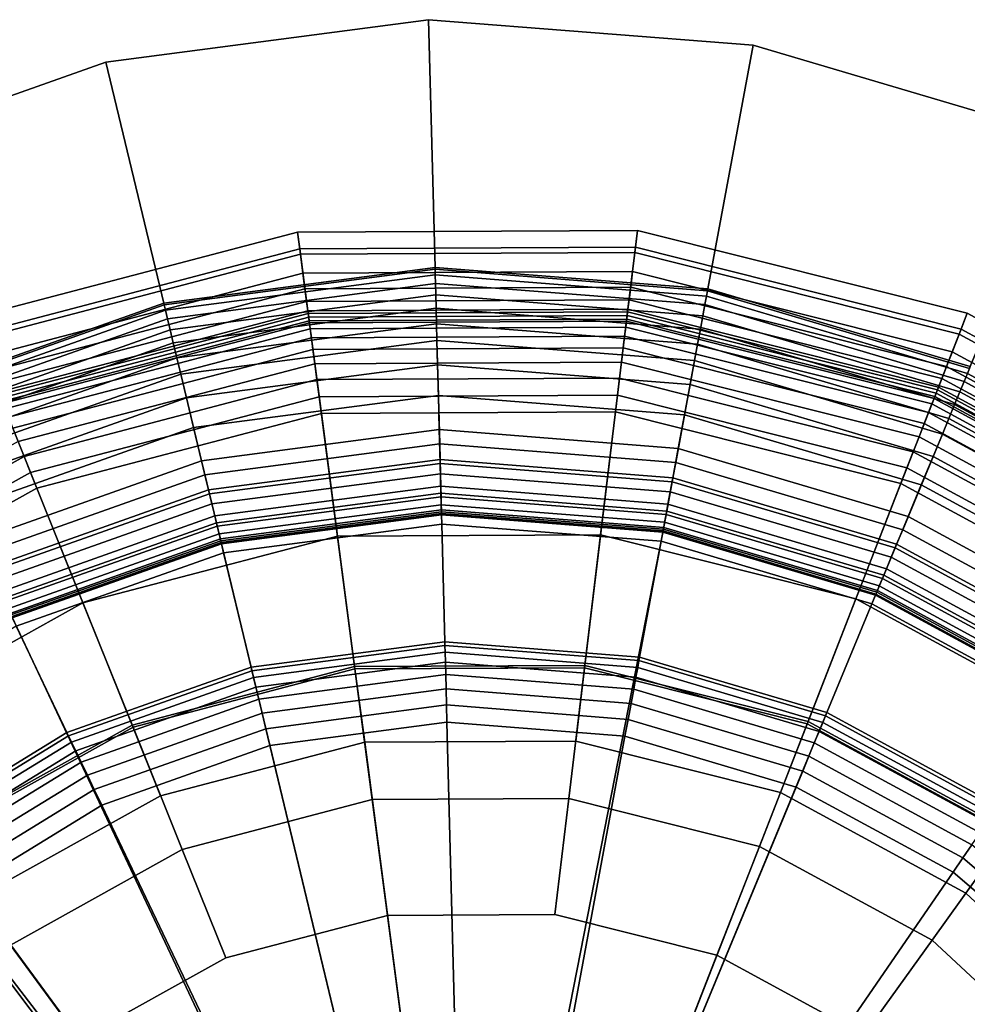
# Model space of a CAD drawing. Extents: x -43.1 to 43.1, y -41.3 to 41.3.
# Tile 519 of 656: x 41.256 to 42.109, y -7.124 to -6.238. Entities that reach past the tile are written whole.
import ezdxf

# ---------------------------------------------------------------- set-up
doc = ezdxf.new("R2010")
doc.units = 0
for name, color, linetype in [('LAMP', 7, 'CONTINUOUS'), ('LAMP_SUPPORT', 18, 'CONTINUOUS'), ('METAL_BASE', 254, 'CONTINUOUS')]:
    doc.layers.add(name, color=color, linetype=linetype)

msp = doc.modelspace()

# ---------------------------------------------------------------- linework, layer by layer
at = {"layer": 'LAMP'}
for points in [[(41.2103, -6.5066, 34.4527), (41.5062, -6.429, 34.4527), (41.5082, -6.4441, 34.5706), (41.216, -6.5208, 34.5706)], [(41.2178, -6.5252, 34.1969), (41.5088, -6.4489, 34.1969), (41.5062, -6.429, 34.4527), (41.2103, -6.5066, 34.4527)], [(41.5062, -6.429, 34.4527), (41.8121, -6.4274, 34.4527), (41.8102, -6.4425, 34.5706), (41.5082, -6.4441, 34.5706)], [(41.5088, -6.4489, 34.1969), (41.8096, -6.4473, 34.1969), (41.8121, -6.4274, 34.4527), (41.5062, -6.429, 34.4527)], [(41.8096, -6.4473, 34.1969), (42.1014, -6.5206, 34.1969), (42.1087, -6.5019, 34.4527), (41.8121, -6.4274, 34.4527)], [(41.8121, -6.4274, 34.4527), (42.1087, -6.5019, 34.4527), (42.1032, -6.5161, 34.5706), (41.8102, -6.4425, 34.5706)], [(41.216, -6.5208, 34.5706), (41.5082, -6.4441, 34.5706), (41.5158, -6.5022, 34.6933), (41.2379, -6.5752, 34.6933)], [(41.2242, -6.5411, 33.9125), (41.511, -6.4659, 33.9125), (41.5088, -6.4489, 34.1969), (41.2178, -6.5252, 34.1969)], [(41.5082, -6.4441, 34.5706), (41.8102, -6.4425, 34.5706), (41.8032, -6.5007, 34.6933), (41.5158, -6.5022, 34.6933)], [(41.511, -6.4659, 33.9125), (41.8076, -6.4643, 33.9125), (41.8096, -6.4473, 34.1969), (41.5088, -6.4489, 34.1969)], [(41.8102, -6.4425, 34.5706), (42.1032, -6.5161, 34.5706), (42.0819, -6.5707, 34.6933), (41.8032, -6.5007, 34.6933)], [(41.8076, -6.4643, 33.9125), (42.0952, -6.5365, 33.9125), (42.1014, -6.5206, 34.1969), (41.8096, -6.4473, 34.1969)], [(41.2295, -6.5543, 33.6123), (41.5129, -6.48, 33.6123), (41.511, -6.4659, 33.9125), (41.2242, -6.5411, 33.9125)], [(41.5129, -6.48, 33.6123), (41.8059, -6.4785, 33.6123), (41.8076, -6.4643, 33.9125), (41.511, -6.4659, 33.9125)], [(41.8059, -6.4785, 33.6123), (42.09, -6.5498, 33.6123), (42.0952, -6.5365, 33.9125), (41.8076, -6.4643, 33.9125)], [(41.2338, -6.5649, 33.3092), (41.5144, -6.4913, 33.3092), (41.5129, -6.48, 33.6123), (41.2295, -6.5543, 33.6123)], [(41.5144, -6.4913, 33.3092), (41.8045, -6.4898, 33.3092), (41.8059, -6.4785, 33.6123), (41.5129, -6.48, 33.6123)], [(41.8045, -6.4898, 33.3092), (42.0859, -6.5605, 33.3092), (42.09, -6.5498, 33.6123), (41.8059, -6.4785, 33.6123)], [(41.237, -6.5729, 33.0163), (41.5155, -6.4998, 33.0163), (41.5144, -6.4913, 33.3092), (41.2338, -6.5649, 33.3092)], [(41.5155, -6.4998, 33.0163), (41.8035, -6.4983, 33.0163), (41.8045, -6.4898, 33.3092), (41.5144, -6.4913, 33.3092)], [(41.8035, -6.4983, 33.0163), (42.0827, -6.5685, 33.0163), (42.0859, -6.5605, 33.3092), (41.8045, -6.4898, 33.3092)], [(41.2392, -6.5783, 32.7463), (41.5163, -6.5056, 32.7463), (41.5155, -6.4998, 33.0163), (41.237, -6.5729, 33.0163)], [(41.2379, -6.5752, 34.6933), (41.5158, -6.5022, 34.6933), (41.5277, -6.5921, 34.8124), (41.2717, -6.6593, 34.8124)], [(41.5163, -6.5056, 32.7463), (41.8028, -6.5041, 32.7463), (41.8035, -6.4983, 33.0163), (41.5155, -6.4998, 33.0163)], [(41.5158, -6.5022, 34.6933), (41.8032, -6.5007, 34.6933), (41.7923, -6.5907, 34.8124), (41.5277, -6.5921, 34.8124)], [(41.8032, -6.5007, 34.6933), (42.0819, -6.5707, 34.6933), (42.0489, -6.6552, 34.8124), (41.7923, -6.5907, 34.8124)], [(41.8028, -6.5041, 32.7463), (42.0806, -6.5739, 32.7463), (42.0827, -6.5685, 33.0163), (41.8035, -6.4983, 33.0163)], [(42.1014, -6.5206, 34.1969), (42.3658, -6.6641, 34.1969), (42.3775, -6.6479, 34.4527), (42.1087, -6.5019, 34.4527)], [(42.1087, -6.5019, 34.4527), (42.3775, -6.6479, 34.4527), (42.3686, -6.6602, 34.5706), (42.1032, -6.5161, 34.5706)], [(41.2403, -6.5812, 32.5123), (41.5167, -6.5086, 32.5123), (41.5163, -6.5056, 32.7463), (41.2392, -6.5783, 32.7463)], [(41.241, -6.583, 32.4972), (41.5169, -6.5106, 32.4972), (41.5167, -6.5086, 32.5123), (41.2403, -6.5812, 32.5123)], [(41.243, -6.5879, 32.4834), (41.5176, -6.5158, 32.4834), (41.5169, -6.5106, 32.4972), (41.241, -6.583, 32.4972)], [(41.5167, -6.5086, 32.5123), (41.8024, -6.5071, 32.5123), (41.8028, -6.5041, 32.7463), (41.5163, -6.5056, 32.7463)], [(41.5169, -6.5106, 32.4972), (41.8022, -6.5091, 32.4972), (41.8024, -6.5071, 32.5123), (41.5167, -6.5086, 32.5123)], [(41.5176, -6.5158, 32.4834), (41.8015, -6.5143, 32.4834), (41.8022, -6.5091, 32.4972), (41.5169, -6.5106, 32.4972)], [(41.8015, -6.5143, 32.4834), (42.0769, -6.5835, 32.4834), (42.0788, -6.5786, 32.4972), (41.8022, -6.5091, 32.4972)], [(41.8022, -6.5091, 32.4972), (42.0788, -6.5786, 32.4972), (42.0795, -6.5768, 32.5123), (41.8024, -6.5071, 32.5123)], [(41.8024, -6.5071, 32.5123), (42.0795, -6.5768, 32.5123), (42.0806, -6.5739, 32.7463), (41.8028, -6.5041, 32.7463)], [(41.2461, -6.5955, 32.4712), (41.5187, -6.524, 32.4712), (41.5176, -6.5158, 32.4834), (41.243, -6.5879, 32.4834)], [(41.5187, -6.524, 32.4712), (41.8005, -6.5225, 32.4712), (41.8015, -6.5143, 32.4834), (41.5176, -6.5158, 32.4834)], [(41.8005, -6.5225, 32.4712), (42.0739, -6.5912, 32.4712), (42.0769, -6.5835, 32.4834), (41.8015, -6.5143, 32.4834)], [(42.1032, -6.5161, 34.5706), (42.3686, -6.6602, 34.5706), (42.3344, -6.7078, 34.6933), (42.0819, -6.5707, 34.6933)], [(41.2501, -6.6054, 32.4612), (41.5201, -6.5346, 32.4612), (41.5187, -6.524, 32.4712), (41.2461, -6.5955, 32.4712)], [(41.5201, -6.5346, 32.4612), (41.7993, -6.5331, 32.4612), (41.8005, -6.5225, 32.4712), (41.5187, -6.524, 32.4712)], [(41.7993, -6.5331, 32.4612), (42.07, -6.6012, 32.4612), (42.0739, -6.5912, 32.4712), (41.8005, -6.5225, 32.4712)], [(42.0952, -6.5365, 33.9125), (42.3558, -6.678, 33.9125), (42.3658, -6.6641, 34.1969), (42.1014, -6.5206, 34.1969)], [(41.2548, -6.6173, 32.4537), (41.5218, -6.5473, 32.4537), (41.5201, -6.5346, 32.4612), (41.2501, -6.6054, 32.4612)], [(41.5218, -6.5473, 32.4537), (41.7977, -6.5458, 32.4537), (41.7993, -6.5331, 32.4612), (41.5201, -6.5346, 32.4612)], [(41.7977, -6.5458, 32.4537), (42.0654, -6.6131, 32.4537), (42.07, -6.6012, 32.4612), (41.7993, -6.5331, 32.4612)], [(42.09, -6.5498, 33.6123), (42.3475, -6.6896, 33.6123), (42.3558, -6.678, 33.9125), (42.0952, -6.5365, 33.9125)], [(41.5236, -6.5616, 32.4491), (41.796, -6.5602, 32.4491), (41.7977, -6.5458, 32.4537), (41.5218, -6.5473, 32.4537)], [(41.796, -6.5602, 32.4491), (42.0601, -6.6265, 32.4491), (42.0654, -6.6131, 32.4537), (41.7977, -6.5458, 32.4537)], [(41.2602, -6.6307, 32.4491), (41.5236, -6.5616, 32.4491), (41.5218, -6.5473, 32.4537), (41.2548, -6.6173, 32.4537)], [(42.0859, -6.5605, 33.3092), (42.3408, -6.6989, 33.3092), (42.3475, -6.6896, 33.6123), (42.09, -6.5498, 33.6123)], [(41.2661, -6.6452, 32.4478), (41.5257, -6.5771, 32.4478), (41.5236, -6.5616, 32.4491), (41.2602, -6.6307, 32.4491)], [(41.5257, -6.5771, 32.4478), (41.7941, -6.5757, 32.4478), (41.796, -6.5602, 32.4491), (41.5236, -6.5616, 32.4491)], [(41.7941, -6.5757, 32.4478), (42.0544, -6.6411, 32.4478), (42.0601, -6.6265, 32.4491), (41.796, -6.5602, 32.4491)], [(42.0827, -6.5685, 33.0163), (42.3358, -6.7059, 33.0163), (42.3408, -6.6989, 33.3092), (42.0859, -6.5605, 33.3092)], [(42.0819, -6.5707, 34.6933), (42.3344, -6.7078, 34.6933), (42.2815, -6.7815, 34.8124), (42.0489, -6.6552, 34.8124)], [(42.0806, -6.5739, 32.7463), (42.3324, -6.7106, 32.7463), (42.3358, -6.7059, 33.0163), (42.0827, -6.5685, 33.0163)], [(40.9868, -6.7149, 34.6933), (41.2379, -6.5752, 34.6933), (41.2717, -6.6593, 34.8124), (41.0405, -6.788, 34.8124)], [(41.3574, -6.8724, 32.4555), (41.5576, -6.8199, 32.4555), (41.5257, -6.5771, 32.4478), (41.2661, -6.6452, 32.4478)], [(41.5576, -6.8199, 32.4555), (41.7647, -6.8188, 32.4555), (41.7941, -6.5757, 32.4478), (41.5257, -6.5771, 32.4478)], [(41.7647, -6.8188, 32.4555), (41.9655, -6.8692, 32.4555), (42.0544, -6.6411, 32.4478), (41.7941, -6.5757, 32.4478)], [(42.0769, -6.5835, 32.4834), (42.3264, -6.719, 32.4834), (42.3295, -6.7147, 32.4972), (42.0788, -6.5786, 32.4972)], [(42.0788, -6.5786, 32.4972), (42.3295, -6.7147, 32.4972), (42.3306, -6.7131, 32.5123), (42.0795, -6.5768, 32.5123)], [(42.0795, -6.5768, 32.5123), (42.3306, -6.7131, 32.5123), (42.3324, -6.7106, 32.7463), (42.0806, -6.5739, 32.7463)], [(41.5277, -6.5921, 34.8124), (41.7923, -6.5907, 34.8124), (41.7789, -6.7012, 34.9196), (41.5422, -6.7024, 34.9196)], [(41.7923, -6.5907, 34.8124), (42.0489, -6.6552, 34.8124), (42.0085, -6.7589, 34.9196), (41.7789, -6.7012, 34.9196)], [(42.0739, -6.5912, 32.4712), (42.3216, -6.7257, 32.4712), (42.3264, -6.719, 32.4834), (42.0769, -6.5835, 32.4834)], [(41.2717, -6.6593, 34.8124), (41.5277, -6.5921, 34.8124), (41.5422, -6.7024, 34.9196), (41.3132, -6.7625, 34.9196)], [(42.07, -6.6012, 32.4612), (42.3154, -6.7344, 32.4612), (42.3216, -6.7257, 32.4712), (42.0739, -6.5912, 32.4712)], [(42.0654, -6.6131, 32.4537), (42.3079, -6.7447, 32.4537), (42.3154, -6.7344, 32.4612), (42.07, -6.6012, 32.4612)], [(41.0222, -6.7631, 32.4491), (41.2602, -6.6307, 32.4491), (41.2548, -6.6173, 32.4537), (41.0137, -6.7515, 32.4537)], [(42.0601, -6.6265, 32.4491), (42.2995, -6.7565, 32.4491), (42.3079, -6.7447, 32.4537), (42.0654, -6.6131, 32.4537)], [(42.0544, -6.6411, 32.4478), (42.2903, -6.7692, 32.4478), (42.2995, -6.7565, 32.4491), (42.0601, -6.6265, 32.4491)], [(41.0315, -6.7757, 32.4478), (41.2661, -6.6452, 32.4478), (41.2602, -6.6307, 32.4491), (41.0222, -6.7631, 32.4491)], [(41.9655, -6.8692, 32.4555), (42.1475, -6.968, 32.4555), (42.2903, -6.7692, 32.4478), (42.0544, -6.6411, 32.4478)], [(41.1765, -6.9731, 32.4555), (41.3574, -6.8724, 32.4555), (41.2661, -6.6452, 32.4478), (41.0315, -6.7757, 32.4478)], [(41.0405, -6.788, 34.8124), (41.2717, -6.6593, 34.8124), (41.3132, -6.7625, 34.9196), (41.1064, -6.8776, 34.9196)], [(42.0489, -6.6552, 34.8124), (42.2815, -6.7815, 34.8124), (42.2166, -6.8718, 34.9196), (42.0085, -6.7589, 34.9196)], [(41.3132, -6.7625, 34.9196), (41.5422, -6.7024, 34.9196), (41.5579, -6.822, 35.0066), (41.3582, -6.8744, 35.0066)], [(41.5422, -6.7024, 34.9196), (41.7789, -6.7012, 34.9196), (41.7644, -6.8209, 35.0066), (41.5579, -6.822, 35.0066)], [(41.7789, -6.7012, 34.9196), (42.0085, -6.7589, 34.9196), (41.9647, -6.8712, 35.0066), (41.7644, -6.8209, 35.0066)], [(42.0085, -6.7589, 34.9196), (42.2166, -6.8718, 34.9196), (42.1462, -6.9698, 35.0066), (41.9647, -6.8712, 35.0066)], [(41.1064, -6.8776, 34.9196), (41.3132, -6.7625, 34.9196), (41.3582, -6.8744, 35.0066), (41.1777, -6.9748, 35.0066)], [(41.383, -6.936, 31.956), (41.5666, -6.8878, 31.956), (41.5576, -6.8199, 32.4555), (41.3574, -6.8724, 32.4555)], [(41.5666, -6.8878, 31.956), (41.7565, -6.8868, 31.956), (41.7647, -6.8188, 32.4555), (41.5576, -6.8199, 32.4555)], [(41.5579, -6.822, 35.0066), (41.7644, -6.8209, 35.0066), (41.7502, -6.9386, 35.0649), (41.5734, -6.9395, 35.0649)], [(41.7644, -6.8209, 35.0066), (41.9647, -6.8712, 35.0066), (41.9217, -6.9817, 35.0649), (41.7502, -6.9386, 35.0649)], [(41.7565, -6.8868, 31.956), (41.9406, -6.9331, 31.956), (41.9655, -6.8692, 32.4555), (41.7647, -6.8188, 32.4555)], [(41.3582, -6.8744, 35.0066), (41.5579, -6.822, 35.0066), (41.5734, -6.9395, 35.0649), (41.4024, -6.9844, 35.0649)], [(41.2171, -7.0283, 31.956), (41.383, -6.936, 31.956), (41.3574, -6.8724, 32.4555), (41.1765, -6.9731, 32.4555)], [(41.1777, -6.9748, 35.0066), (41.3582, -6.8744, 35.0066), (41.4024, -6.9844, 35.0649), (41.2479, -7.0704, 35.0649)], [(41.9647, -6.8712, 35.0066), (42.1462, -6.9698, 35.0066), (42.077, -7.066, 35.0649), (41.9217, -6.9817, 35.0649)], [(41.9406, -6.9331, 31.956), (42.1074, -7.0237, 31.956), (42.1475, -6.968, 32.4555), (41.9655, -6.8692, 32.4555)], [(41.383, -6.936, 31.956), (41.2171, -7.0283, 31.956), (41.6655, -7.6388, 31.956), (41.5666, -6.8878, 31.956)], [(41.7565, -6.8868, 31.956), (41.5666, -6.8878, 31.956), (41.6655, -7.6388, 31.956), (41.9406, -6.9331, 31.956)], [(42.1074, -7.0237, 31.956), (41.9406, -6.9331, 31.956), (41.6655, -7.6388, 31.956), (42.2465, -7.1529, 31.956)], [(41.4024, -6.9844, 35.0649), (41.5734, -6.9395, 35.0649), (41.5871, -7.0437, 35.0862), (41.4416, -7.0819, 35.0862)], [(41.5734, -6.9395, 35.0649), (41.7502, -6.9386, 35.0649), (41.7376, -7.0429, 35.0862), (41.5871, -7.0437, 35.0862)], [(41.7502, -6.9386, 35.0649), (41.9217, -6.9817, 35.0649), (41.8835, -7.0796, 35.0862), (41.7376, -7.0429, 35.0862)], [(42.1462, -6.9698, 35.0066), (42.2975, -7.1103, 35.0066), (42.2065, -7.1864, 35.0649), (42.077, -7.066, 35.0649)], [(42.1074, -7.0237, 31.956), (42.2465, -7.1529, 31.956), (42.2991, -7.1089, 32.4555), (42.1475, -6.968, 32.4555)], [(41.2479, -7.0704, 35.0649), (41.4024, -6.9844, 35.0649), (41.4416, -7.0819, 35.0862), (41.3101, -7.1551, 35.0862)], [(41.9217, -6.9817, 35.0649), (42.077, -7.066, 35.0649), (42.0157, -7.1514, 35.0862), (41.8835, -7.0796, 35.0862)], [(41.0793, -7.159, 31.956), (40.9784, -7.3199, 31.956), (41.6655, -7.6388, 31.956), (41.2171, -7.0283, 31.956)], [(41.7376, -7.0429, 35.0862), (41.8835, -7.0796, 35.0862), (41.6655, -7.6388, 35.0862), (41.5871, -7.0437, 35.0862)], [(41.4416, -7.0819, 35.0862), (41.5871, -7.0437, 35.0862), (41.6655, -7.6388, 35.0862), (41.3101, -7.1551, 35.0862)], [(42.077, -7.066, 35.0649), (42.2065, -7.1864, 35.0649), (42.1259, -7.2538, 35.0862), (42.0157, -7.1514, 35.0862)], [(41.1197, -7.192, 35.0649), (41.2479, -7.0704, 35.0649), (41.3101, -7.1551, 35.0862), (41.201, -7.2586, 35.0862)], [(42.0157, -7.1514, 35.0862), (42.1259, -7.2538, 35.0862), (41.6655, -7.6388, 35.0862), (41.8835, -7.0796, 35.0862)]]:
    msp.add_3dface(points, dxfattribs=at)
at = {"layer": 'LAMP_SUPPORT'}
for points in [[(41.6299, -6.4607, 28.8247), (41.3858, -6.4928, 28.8247), (41.3862, -6.4945, 28.8097), (41.63, -6.4624, 28.8097)], [(41.6299, -6.4607, 32.2886), (41.3858, -6.4928, 32.2886), (41.3858, -6.4928, 28.8247), (41.6299, -6.4607, 28.8247)], [(41.63, -6.4624, 32.3037), (41.3862, -6.4945, 32.3037), (41.3858, -6.4928, 32.2886), (41.6299, -6.4607, 32.2886)], [(41.63, -6.4624, 28.8097), (41.3862, -6.4945, 28.8097), (41.3874, -6.4993, 28.7959), (41.6301, -6.4673, 28.7959)], [(41.6301, -6.4673, 32.3175), (41.3874, -6.4993, 32.3175), (41.3862, -6.4945, 32.3037), (41.63, -6.4624, 32.3037)], [(41.8753, -6.48, 28.8247), (41.6299, -6.4607, 28.8247), (41.63, -6.4624, 28.8097), (41.875, -6.4817, 28.8097)], [(41.8753, -6.48, 32.2886), (41.6299, -6.4607, 32.2886), (41.6299, -6.4607, 28.8247), (41.8753, -6.48, 28.8247)], [(41.875, -6.4817, 32.3037), (41.63, -6.4624, 32.3037), (41.6299, -6.4607, 32.2886), (41.8753, -6.48, 32.2886)], [(41.875, -6.4817, 28.8097), (41.63, -6.4624, 28.8097), (41.6301, -6.4673, 28.7959), (41.8741, -6.4865, 28.7959)], [(41.8741, -6.4865, 32.3175), (41.6301, -6.4673, 32.3175), (41.63, -6.4624, 32.3037), (41.875, -6.4817, 32.3037)], [(41.6301, -6.4673, 28.7959), (41.3874, -6.4993, 28.7959), (41.3892, -6.5068, 28.7837), (41.6303, -6.4751, 28.7837)], [(41.6303, -6.4751, 32.3297), (41.3892, -6.5068, 32.3297), (41.3874, -6.4993, 32.3175), (41.6301, -6.4673, 32.3175)], [(41.6303, -6.4751, 28.7837), (41.3892, -6.5068, 28.7837), (41.3916, -6.5167, 28.7735), (41.6305, -6.4853, 28.7735)], [(41.6305, -6.4853, 32.3398), (41.3916, -6.5167, 32.3398), (41.3892, -6.5068, 32.3297), (41.6303, -6.4751, 32.3297)], [(41.8741, -6.4865, 28.7959), (41.6301, -6.4673, 28.7959), (41.6303, -6.4751, 28.7837), (41.8727, -6.4942, 28.7837)], [(41.8727, -6.4942, 32.3297), (41.6303, -6.4751, 32.3297), (41.6301, -6.4673, 32.3175), (41.8741, -6.4865, 32.3175)], [(41.8727, -6.4942, 28.7837), (41.6303, -6.4751, 28.7837), (41.6305, -6.4853, 28.7735), (41.8709, -6.5042, 28.7735)], [(41.8709, -6.5042, 32.3398), (41.6305, -6.4853, 32.3398), (41.6303, -6.4751, 32.3297), (41.8727, -6.4942, 32.3297)], [(42.1107, -6.5515, 28.8097), (41.875, -6.4817, 28.8097), (41.8741, -6.4865, 28.7959), (42.1088, -6.5561, 28.7959)], [(42.1088, -6.5561, 32.3175), (41.8741, -6.4865, 32.3175), (41.875, -6.4817, 32.3037), (42.1107, -6.5515, 32.3037)], [(42.1114, -6.5499, 28.8247), (41.8753, -6.48, 28.8247), (41.875, -6.4817, 28.8097), (42.1107, -6.5515, 28.8097)], [(42.1107, -6.5515, 32.3037), (41.875, -6.4817, 32.3037), (41.8753, -6.48, 32.2886), (42.1114, -6.5499, 32.2886)], [(42.1114, -6.5499, 32.2886), (41.8753, -6.48, 32.2886), (41.8753, -6.48, 28.8247), (42.1114, -6.5499, 28.8247)], [(41.3858, -6.4928, 28.8247), (41.1537, -6.575, 28.8247), (41.1545, -6.5765, 28.8097), (41.3862, -6.4945, 28.8097)], [(41.3858, -6.4928, 32.2886), (41.1537, -6.575, 32.2886), (41.1537, -6.575, 28.8247), (41.3858, -6.4928, 28.8247)], [(41.3862, -6.4945, 32.3037), (41.1545, -6.5765, 32.3037), (41.1537, -6.575, 32.2886), (41.3858, -6.4928, 32.2886)], [(41.6305, -6.4853, 28.7735), (41.3916, -6.5167, 28.7735), (41.3944, -6.5286, 28.7657), (41.6309, -6.4974, 28.7657)], [(41.6309, -6.4974, 32.3476), (41.3944, -6.5286, 32.3476), (41.3916, -6.5167, 32.3398), (41.6305, -6.4853, 32.3398)], [(41.8709, -6.5042, 28.7735), (41.6305, -6.4853, 28.7735), (41.6309, -6.4974, 28.7657), (41.8686, -6.5162, 28.7657)], [(41.8686, -6.5162, 32.3476), (41.6309, -6.4974, 32.3476), (41.6305, -6.4853, 32.3398), (41.8709, -6.5042, 32.3398)], [(42.1088, -6.5561, 28.7959), (41.8741, -6.4865, 28.7959), (41.8727, -6.4942, 28.7837), (42.1059, -6.5632, 28.7837)], [(42.1059, -6.5632, 32.3297), (41.8727, -6.4942, 32.3297), (41.8741, -6.4865, 32.3175), (42.1088, -6.5561, 32.3175)], [(41.3862, -6.4945, 28.8097), (41.1545, -6.5765, 28.8097), (41.1566, -6.581, 28.7959), (41.3874, -6.4993, 28.7959)], [(41.3874, -6.4993, 32.3175), (41.1566, -6.581, 32.3175), (41.1545, -6.5765, 32.3037), (41.3862, -6.4945, 32.3037)], [(41.3874, -6.4993, 28.7959), (41.1566, -6.581, 28.7959), (41.16, -6.588, 28.7837), (41.3892, -6.5068, 28.7837)], [(41.3892, -6.5068, 32.3297), (41.16, -6.588, 32.3297), (41.1566, -6.581, 32.3175), (41.3874, -6.4993, 32.3175)], [(41.6309, -6.4974, 28.7657), (41.3944, -6.5286, 28.7657), (41.3976, -6.542, 28.7608), (41.6312, -6.5113, 28.7608)], [(41.6312, -6.5113, 32.3525), (41.3976, -6.542, 32.3525), (41.3944, -6.5286, 32.3476), (41.6309, -6.4974, 32.3476)], [(41.8686, -6.5162, 28.7657), (41.6309, -6.4974, 28.7657), (41.6312, -6.5113, 28.7608), (41.8661, -6.5297, 28.7608)], [(41.8661, -6.5297, 32.3525), (41.6312, -6.5113, 32.3525), (41.6309, -6.4974, 32.3476), (41.8686, -6.5162, 32.3476)], [(42.1059, -6.5632, 28.7837), (41.8727, -6.4942, 28.7837), (41.8709, -6.5042, 28.7735), (42.102, -6.5726, 28.7735)], [(42.102, -6.5726, 32.3398), (41.8709, -6.5042, 32.3398), (41.8727, -6.4942, 32.3297), (42.1059, -6.5632, 32.3297)], [(41.3892, -6.5068, 28.7837), (41.16, -6.588, 28.7837), (41.1643, -6.5972, 28.7735), (41.3916, -6.5167, 28.7735)], [(41.3916, -6.5167, 32.3398), (41.1643, -6.5972, 32.3398), (41.16, -6.588, 32.3297), (41.3892, -6.5068, 32.3297)], [(41.6312, -6.5113, 28.7608), (41.3976, -6.542, 28.7608), (41.4011, -6.5566, 28.7591), (41.6316, -6.5263, 28.7591)], [(41.6316, -6.5263, 32.3543), (41.4011, -6.5566, 32.3543), (41.3976, -6.542, 32.3525), (41.6312, -6.5113, 32.3525)], [(41.8661, -6.5297, 28.7608), (41.6312, -6.5113, 28.7608), (41.6316, -6.5263, 28.7591), (41.8634, -6.5445, 28.7591)], [(41.8634, -6.5445, 32.3543), (41.6316, -6.5263, 32.3543), (41.6312, -6.5113, 32.3525), (41.8661, -6.5297, 32.3525)], [(42.102, -6.5726, 28.7735), (41.8709, -6.5042, 28.7735), (41.8686, -6.5162, 28.7657), (42.0973, -6.5839, 28.7657)], [(42.0973, -6.5839, 32.3476), (41.8686, -6.5162, 32.3476), (41.8709, -6.5042, 32.3398), (42.102, -6.5726, 32.3398)], [(41.3916, -6.5167, 28.7735), (41.1643, -6.5972, 28.7735), (41.1696, -6.6082, 28.7657), (41.3944, -6.5286, 28.7657)], [(41.3944, -6.5286, 32.3476), (41.1696, -6.6082, 32.3476), (41.1643, -6.5972, 32.3398), (41.3916, -6.5167, 32.3398)], [(42.0973, -6.5839, 28.7657), (41.8686, -6.5162, 28.7657), (41.8661, -6.5297, 28.7608), (42.092, -6.5967, 28.7608)], [(42.092, -6.5967, 32.3525), (41.8661, -6.5297, 32.3525), (41.8686, -6.5162, 32.3476), (42.0973, -6.5839, 32.3476)], [(41.3944, -6.5286, 28.7657), (41.1696, -6.6082, 28.7657), (41.1755, -6.6207, 28.7608), (41.3976, -6.542, 28.7608)], [(41.3976, -6.542, 32.3525), (41.1755, -6.6207, 32.3525), (41.1696, -6.6082, 32.3476), (41.3944, -6.5286, 32.3476)], [(41.6316, -6.5263, 28.7591), (41.4011, -6.5566, 28.7591), (41.4063, -6.578, 28.7574), (41.6322, -6.5482, 28.7574)], [(41.6341, -6.6195, 32.3543), (41.4229, -6.6473, 32.3543), (41.4011, -6.5566, 32.3543), (41.6316, -6.5263, 32.3543)], [(41.8634, -6.5445, 28.7591), (41.6316, -6.5263, 28.7591), (41.6322, -6.5482, 28.7574), (41.8594, -6.5661, 28.7574)], [(41.8464, -6.6362, 32.3543), (41.6341, -6.6195, 32.3543), (41.6316, -6.5263, 32.3543), (41.8634, -6.5445, 32.3543)], [(42.092, -6.5967, 28.7608), (41.8661, -6.5297, 28.7608), (41.8634, -6.5445, 28.7591), (42.0863, -6.6106, 28.7591)], [(42.0863, -6.6106, 32.3543), (41.8634, -6.5445, 32.3543), (41.8661, -6.5297, 32.3525), (42.092, -6.5967, 32.3525)], [(41.3976, -6.542, 28.7608), (41.1755, -6.6207, 28.7608), (41.182, -6.6342, 28.7591), (41.4011, -6.5566, 28.7591)], [(41.4011, -6.5566, 32.3543), (41.182, -6.6342, 32.3543), (41.1755, -6.6207, 32.3525), (41.3976, -6.542, 32.3525)], [(42.0506, -6.6967, 32.3543), (41.8464, -6.6362, 32.3543), (41.8634, -6.5445, 32.3543), (42.0863, -6.6106, 32.3543)], [(42.0863, -6.6106, 28.7591), (41.8634, -6.5445, 28.7591), (41.8594, -6.5661, 28.7574), (42.0779, -6.6308, 28.7574)], [(41.6322, -6.5482, 28.7574), (41.4063, -6.578, 28.7574), (41.4127, -6.6048, 28.7526), (41.6329, -6.5758, 28.7526)], [(41.8594, -6.5661, 28.7574), (41.6322, -6.5482, 28.7574), (41.6329, -6.5758, 28.7526), (41.8544, -6.5932, 28.7526)], [(41.4011, -6.5566, 28.7591), (41.182, -6.6342, 28.7591), (41.1915, -6.6541, 28.7574), (41.4063, -6.578, 28.7574)], [(41.4229, -6.6473, 32.3543), (41.2222, -6.7184, 32.3543), (41.182, -6.6342, 32.3543), (41.4011, -6.5566, 32.3543)], [(42.3196, -6.6793, 28.7837), (42.1059, -6.5632, 28.7837), (42.102, -6.5726, 28.7735), (42.3138, -6.6877, 28.7735)], [(42.3138, -6.6877, 32.3398), (42.102, -6.5726, 32.3398), (42.1059, -6.5632, 32.3297), (42.3196, -6.6793, 32.3297)], [(42.324, -6.6729, 28.7959), (42.1088, -6.5561, 28.7959), (42.1059, -6.5632, 28.7837), (42.3196, -6.6793, 28.7837)], [(42.3196, -6.6793, 32.3297), (42.1059, -6.5632, 32.3297), (42.1088, -6.5561, 32.3175), (42.324, -6.6729, 32.3175)], [(42.0779, -6.6308, 28.7574), (41.8594, -6.5661, 28.7574), (41.8544, -6.5932, 28.7526), (42.0673, -6.6563, 28.7526)], [(42.3138, -6.6877, 28.7735), (42.102, -6.5726, 28.7735), (42.0973, -6.5839, 28.7657), (42.3069, -6.6977, 28.7657)], [(42.3069, -6.6977, 32.3476), (42.0973, -6.5839, 32.3476), (42.102, -6.5726, 32.3398), (42.3138, -6.6877, 32.3398)], [(41.4063, -6.578, 28.7574), (41.1915, -6.6541, 28.7574), (41.2033, -6.6789, 28.7526), (41.4127, -6.6048, 28.7526)], [(41.6329, -6.5758, 28.7526), (41.4127, -6.6048, 28.7526), (41.4199, -6.6347, 28.745), (41.6337, -6.6066, 28.745)], [(41.8544, -6.5932, 28.7526), (41.6329, -6.5758, 28.7526), (41.6337, -6.6066, 28.745), (41.8487, -6.6235, 28.745)], [(42.3069, -6.6977, 28.7657), (42.0973, -6.5839, 28.7657), (42.092, -6.5967, 28.7608), (42.2991, -6.7091, 28.7608)], [(42.2991, -6.7091, 32.3525), (42.092, -6.5967, 32.3525), (42.0973, -6.5839, 32.3476), (42.3069, -6.6977, 32.3476)], [(42.0673, -6.6563, 28.7526), (41.8544, -6.5932, 28.7526), (41.8487, -6.6235, 28.745), (42.0555, -6.6848, 28.745)], [(42.2991, -6.7091, 28.7608), (42.092, -6.5967, 28.7608), (42.0863, -6.6106, 28.7591), (42.2906, -6.7215, 28.7591)], [(42.2906, -6.7215, 32.3543), (42.0863, -6.6106, 32.3543), (42.092, -6.5967, 32.3525), (42.2991, -6.7091, 32.3525)], [(41.4127, -6.6048, 28.7526), (41.2033, -6.6789, 28.7526), (41.2166, -6.7067, 28.745), (41.4199, -6.6347, 28.745)], [(41.6337, -6.6066, 28.745), (41.4199, -6.6347, 28.745), (41.427, -6.6645, 28.735), (41.6345, -6.6372, 28.735)], [(41.8487, -6.6235, 28.745), (41.6337, -6.6066, 28.745), (41.6345, -6.6372, 28.735), (41.8432, -6.6536, 28.735)], [(42.2377, -6.7983, 32.3543), (42.0506, -6.6967, 32.3543), (42.0863, -6.6106, 32.3543), (42.2906, -6.7215, 32.3543)], [(42.2906, -6.7215, 28.7591), (42.0863, -6.6106, 28.7591), (42.0779, -6.6308, 28.7574), (42.2781, -6.7396, 28.7574)], [(41.6344, -6.6335, 32.3527), (41.4262, -6.6609, 32.3527), (41.4229, -6.6473, 32.3543), (41.6341, -6.6195, 32.3543)], [(41.8438, -6.65, 32.3527), (41.6344, -6.6335, 32.3527), (41.6341, -6.6195, 32.3543), (41.8464, -6.6362, 32.3543)], [(42.0555, -6.6848, 28.745), (41.8487, -6.6235, 28.745), (41.8432, -6.6536, 28.735), (42.0438, -6.713, 28.735)], [(41.4199, -6.6347, 28.745), (41.2166, -6.7067, 28.745), (41.2298, -6.7343, 28.735), (41.427, -6.6645, 28.735)], [(41.6348, -6.6463, 32.3481), (41.4292, -6.6733, 32.3481), (41.4262, -6.6609, 32.3527), (41.6344, -6.6335, 32.3527)], [(41.8415, -6.6626, 32.3481), (41.6348, -6.6463, 32.3481), (41.6344, -6.6335, 32.3527), (41.8438, -6.65, 32.3527)], [(42.2781, -6.7396, 28.7574), (42.0779, -6.6308, 28.7574), (42.0673, -6.6563, 28.7526), (42.2625, -6.7623, 28.7526)], [(41.6345, -6.6372, 28.735), (41.427, -6.6645, 28.735), (41.4333, -6.6905, 28.7229), (41.6352, -6.6639, 28.7229)], [(41.8432, -6.6536, 28.735), (41.6345, -6.6372, 28.735), (41.6352, -6.6639, 28.7229), (41.8383, -6.6799, 28.7229)], [(42.0452, -6.7096, 32.3527), (41.8438, -6.65, 32.3527), (41.8464, -6.6362, 32.3543), (42.0506, -6.6967, 32.3543)], [(41.4262, -6.6609, 32.3527), (41.2282, -6.731, 32.3527), (41.2222, -6.7184, 32.3543), (41.4229, -6.6473, 32.3543)], [(41.6351, -6.6576, 32.3409), (41.4318, -6.6843, 32.3409), (41.4292, -6.6733, 32.3481), (41.6348, -6.6463, 32.3481)], [(41.8394, -6.6737, 32.3409), (41.6351, -6.6576, 32.3409), (41.6348, -6.6463, 32.3481), (41.8415, -6.6626, 32.3481)], [(42.0403, -6.7214, 32.3481), (41.8415, -6.6626, 32.3481), (41.8438, -6.65, 32.3527), (42.0452, -6.7096, 32.3527)], [(41.4292, -6.6733, 32.3481), (41.2337, -6.7426, 32.3481), (41.2282, -6.731, 32.3527), (41.4262, -6.6609, 32.3527)], [(41.6353, -6.667, 32.3315), (41.434, -6.6935, 32.3315), (41.4318, -6.6843, 32.3409), (41.6351, -6.6576, 32.3409)], [(41.8377, -6.683, 32.3315), (41.6353, -6.667, 32.3315), (41.6351, -6.6576, 32.3409), (41.8394, -6.6737, 32.3409)], [(42.0438, -6.713, 28.735), (41.8432, -6.6536, 28.735), (41.8383, -6.6799, 28.7229), (42.0336, -6.7377, 28.7229)], [(42.2625, -6.7623, 28.7526), (42.0673, -6.6563, 28.7526), (42.0555, -6.6848, 28.745), (42.2451, -6.7877, 28.745)], [(41.427, -6.6645, 28.735), (41.2298, -6.7343, 28.735), (41.2413, -6.7585, 28.7229), (41.4333, -6.6905, 28.7229)], [(41.6352, -6.6639, 28.7229), (41.4333, -6.6905, 28.7229), (41.4378, -6.7093, 28.709), (41.6357, -6.6832, 28.709)], [(41.6355, -6.6742, 32.3202), (41.4357, -6.7005, 32.3202), (41.434, -6.6935, 32.3315), (41.6353, -6.667, 32.3315)], [(41.8383, -6.6799, 28.7229), (41.6352, -6.6639, 28.7229), (41.6357, -6.6832, 28.709), (41.8348, -6.6989, 28.709)], [(41.8364, -6.69, 32.3202), (41.6355, -6.6742, 32.3202), (41.6353, -6.667, 32.3315), (41.8377, -6.683, 32.3315)], [(42.036, -6.7319, 32.3409), (41.8394, -6.6737, 32.3409), (41.8415, -6.6626, 32.3481), (42.0403, -6.7214, 32.3481)], [(41.4318, -6.6843, 32.3409), (41.2386, -6.7528, 32.3409), (41.2337, -6.7426, 32.3481), (41.4292, -6.6733, 32.3481)], [(41.6356, -6.6788, 32.3074), (41.4368, -6.705, 32.3074), (41.4357, -6.7005, 32.3202), (41.6355, -6.6742, 32.3202)], [(41.6357, -6.6805, 32.2934), (41.4371, -6.7066, 32.2934), (41.4368, -6.705, 32.3074), (41.6356, -6.6788, 32.3074)], [(41.8356, -6.6946, 32.3074), (41.6356, -6.6788, 32.3074), (41.6355, -6.6742, 32.3202), (41.8364, -6.69, 32.3202)], [(41.8353, -6.6962, 32.2934), (41.6357, -6.6805, 32.2934), (41.6356, -6.6788, 32.3074), (41.8356, -6.6946, 32.3074)], [(42.0324, -6.7406, 32.3315), (41.8377, -6.683, 32.3315), (41.8394, -6.6737, 32.3409), (42.036, -6.7319, 32.3409)], [(41.434, -6.6935, 32.3315), (41.2426, -6.7613, 32.3315), (41.2386, -6.7528, 32.3409), (41.4318, -6.6843, 32.3409)], [(41.6357, -6.6821, 31.3898), (41.4375, -6.7082, 31.3898), (41.4371, -6.7066, 32.2934), (41.6357, -6.6805, 32.2934)], [(41.6552, -7.6147, 31.3898), (41.4375, -6.7082, 31.3898), (41.6357, -6.6821, 31.3898), (41.835, -6.6978, 31.3898)], [(41.6357, -6.6832, 28.709), (41.4378, -6.7093, 28.709), (41.4397, -6.7174, 28.6937), (41.6359, -6.6916, 28.6937)], [(41.835, -6.6978, 31.3898), (41.6357, -6.6821, 31.3898), (41.6357, -6.6805, 32.2934), (41.8353, -6.6962, 32.2934)], [(41.8348, -6.6989, 28.709), (41.6357, -6.6832, 28.709), (41.6359, -6.6916, 28.6937), (41.8332, -6.7071, 28.6937)], [(42.0336, -6.7377, 28.7229), (41.8383, -6.6799, 28.7229), (41.8348, -6.6989, 28.709), (42.0262, -6.7556, 28.709)], [(42.0296, -6.7473, 32.3202), (41.8364, -6.69, 32.3202), (41.8377, -6.683, 32.3315), (42.0324, -6.7406, 32.3315)], [(42.2451, -6.7877, 28.745), (42.0555, -6.6848, 28.745), (42.0438, -6.713, 28.735), (42.2277, -6.8129, 28.735)], [(41.4333, -6.6905, 28.7229), (41.2413, -6.7585, 28.7229), (41.2496, -6.7759, 28.709), (41.4378, -6.7093, 28.709)], [(41.4357, -6.7005, 32.3202), (41.2457, -6.7678, 32.3202), (41.2426, -6.7613, 32.3315), (41.434, -6.6935, 32.3315)], [(41.6359, -6.6916, 28.6937), (41.4397, -6.7174, 28.6937), (41.4645, -6.8205, 27.6716), (41.6387, -6.7975, 27.6716)], [(41.8332, -6.7071, 28.6937), (41.6359, -6.6916, 28.6937), (41.6387, -6.7975, 27.6716), (41.8139, -6.8113, 27.6716)], [(42.0266, -6.7546, 31.3898), (41.835, -6.6978, 31.3898), (41.8353, -6.6962, 32.2934), (42.0273, -6.753, 32.2934)], [(42.0273, -6.753, 32.2934), (41.8353, -6.6962, 32.2934), (41.8356, -6.6946, 32.3074), (42.0279, -6.7515, 32.3074)], [(42.0279, -6.7515, 32.3074), (41.8356, -6.6946, 32.3074), (41.8364, -6.69, 32.3202), (42.0296, -6.7473, 32.3202)], [(42.2298, -6.8098, 32.3527), (42.0452, -6.7096, 32.3527), (42.0506, -6.6967, 32.3543), (42.2377, -6.7983, 32.3543)], [(41.4368, -6.705, 32.3074), (41.2477, -6.772, 32.3074), (41.2457, -6.7678, 32.3202), (41.4357, -6.7005, 32.3202)], [(41.4371, -6.7066, 32.2934), (41.2484, -6.7734, 32.2934), (41.2477, -6.772, 32.3074), (41.4368, -6.705, 32.3074)], [(41.6699, -7.6158, 31.3898), (41.6552, -7.6147, 31.3898), (41.835, -6.6978, 31.3898), (42.0266, -6.7546, 31.3898)], [(42.0262, -6.7556, 28.709), (41.8348, -6.6989, 28.709), (41.8332, -6.7071, 28.6937), (42.023, -6.7633, 28.6937)], [(41.4375, -6.7082, 31.3898), (41.2491, -6.7749, 31.3898), (41.2484, -6.7734, 32.2934), (41.4371, -6.7066, 32.2934)], [(41.6552, -7.6147, 31.3898), (41.6462, -7.619, 31.3898), (41.2491, -6.7749, 31.3898), (41.4375, -6.7082, 31.3898)], [(41.4378, -6.7093, 28.709), (41.2496, -6.7759, 28.709), (41.2532, -6.7835, 28.6937), (41.4397, -6.7174, 28.6937)], [(42.023, -6.7633, 28.6937), (41.8332, -6.7071, 28.6937), (41.8139, -6.8113, 27.6716), (41.9824, -6.8612, 27.6716)], [(42.2277, -6.8129, 28.735), (42.0438, -6.713, 28.735), (42.0336, -6.7377, 28.7229), (42.2126, -6.8349, 28.7229)], [(42.2226, -6.8204, 32.3481), (42.0403, -6.7214, 32.3481), (42.0452, -6.7096, 32.3527), (42.2298, -6.8098, 32.3527)], [(41.4397, -6.7174, 28.6937), (41.2532, -6.7835, 28.6937), (41.2988, -6.8791, 27.6716), (41.4645, -6.8205, 27.6716)], [(42.2162, -6.8297, 32.3409), (42.036, -6.7319, 32.3409), (42.0403, -6.7214, 32.3481), (42.2226, -6.8204, 32.3481)], [(42.2108, -6.8375, 32.3315), (42.0324, -6.7406, 32.3315), (42.036, -6.7319, 32.3409), (42.2162, -6.8297, 32.3409)], [(42.2126, -6.8349, 28.7229), (42.0336, -6.7377, 28.7229), (42.0262, -6.7556, 28.709), (42.2016, -6.8509, 28.709)], [(42.2067, -6.8434, 32.3202), (42.0296, -6.7473, 32.3202), (42.0324, -6.7406, 32.3315), (42.2108, -6.8375, 32.3315)], [(42.2041, -6.8472, 32.3074), (42.0279, -6.7515, 32.3074), (42.0296, -6.7473, 32.3202), (42.2067, -6.8434, 32.3202)], [(41.6699, -7.6158, 31.3898), (42.0266, -6.7546, 31.3898), (42.2023, -6.85, 31.3898), (42.3543, -6.9798, 31.3898)], [(42.2016, -6.8509, 28.709), (42.0262, -6.7556, 28.709), (42.023, -6.7633, 28.6937), (42.1969, -6.8577, 28.6937)], [(42.2023, -6.85, 31.3898), (42.0266, -6.7546, 31.3898), (42.0273, -6.753, 32.2934), (42.2032, -6.8486, 32.2934)], [(42.2032, -6.8486, 32.2934), (42.0273, -6.753, 32.2934), (42.0279, -6.7515, 32.3074), (42.2041, -6.8472, 32.3074)], [(42.1969, -6.8577, 28.6937), (42.023, -6.7633, 28.6937), (41.9824, -6.8612, 27.6716), (42.1369, -6.9451, 27.6716)], [(41.6462, -7.619, 31.3898), (41.6397, -7.6265, 31.3898), (41.0787, -6.8794, 31.3898), (41.2491, -6.7749, 31.3898)], [(41.2532, -6.7835, 28.6937), (41.0845, -6.8869, 28.6937), (41.149, -6.971, 27.6716), (41.2988, -6.8791, 27.6716)], [(41.6387, -6.7975, 27.6716), (41.4645, -6.8205, 27.6716), (41.4652, -6.8236, 27.6563), (41.6388, -6.8008, 27.6563)], [(41.6388, -6.8008, 27.6563), (41.4652, -6.8236, 27.6563), (41.4667, -6.8297, 27.6424), (41.639, -6.807, 27.6424)], [(41.8139, -6.8113, 27.6716), (41.6387, -6.7975, 27.6716), (41.6388, -6.8008, 27.6563), (41.8133, -6.8145, 27.6563)], [(41.8133, -6.8145, 27.6563), (41.6388, -6.8008, 27.6563), (41.639, -6.807, 27.6424), (41.8122, -6.8207, 27.6424)], [(41.639, -6.807, 27.6424), (41.4667, -6.8297, 27.6424), (41.4688, -6.8383, 27.6303), (41.6392, -6.8159, 27.6303)], [(41.8122, -6.8207, 27.6424), (41.639, -6.807, 27.6424), (41.6392, -6.8159, 27.6303), (41.8106, -6.8294, 27.6303)], [(41.9824, -6.8612, 27.6716), (41.8139, -6.8113, 27.6716), (41.8133, -6.8145, 27.6563), (41.9812, -6.8642, 27.6563)], [(41.4645, -6.8205, 27.6716), (41.2988, -6.8791, 27.6716), (41.3002, -6.8821, 27.6563), (41.4652, -6.8236, 27.6563)], [(41.6392, -6.8159, 27.6303), (41.4688, -6.8383, 27.6303), (41.4714, -6.8491, 27.6203), (41.6395, -6.827, 27.6203)], [(41.8106, -6.8294, 27.6303), (41.6392, -6.8159, 27.6303), (41.6395, -6.827, 27.6203), (41.8086, -6.8403, 27.6203)], [(41.9788, -6.87, 27.6424), (41.8122, -6.8207, 27.6424), (41.8106, -6.8294, 27.6303), (41.9754, -6.8782, 27.6303)], [(41.9812, -6.8642, 27.6563), (41.8133, -6.8145, 27.6563), (41.8122, -6.8207, 27.6424), (41.9788, -6.87, 27.6424)], [(41.4652, -6.8236, 27.6563), (41.3002, -6.8821, 27.6563), (41.3029, -6.8877, 27.6424), (41.4667, -6.8297, 27.6424)], [(41.4667, -6.8297, 27.6424), (41.3029, -6.8877, 27.6424), (41.3067, -6.8957, 27.6303), (41.4688, -6.8383, 27.6303)], [(41.6395, -6.827, 27.6203), (41.4714, -6.8491, 27.6203), (41.4744, -6.8617, 27.6127), (41.6398, -6.84, 27.6127)], [(41.8086, -6.8403, 27.6203), (41.6395, -6.827, 27.6203), (41.6398, -6.84, 27.6127), (41.8062, -6.8531, 27.6127)], [(41.9754, -6.8782, 27.6303), (41.8106, -6.8294, 27.6303), (41.8086, -6.8403, 27.6203), (41.9711, -6.8885, 27.6203)], [(41.4688, -6.8383, 27.6303), (41.3067, -6.8957, 27.6303), (41.3115, -6.9057, 27.6203), (41.4714, -6.8491, 27.6203)], [(41.6398, -6.84, 27.6127), (41.4744, -6.8617, 27.6127), (41.4778, -6.8758, 27.6079), (41.6402, -6.8544, 27.6079)], [(41.8062, -6.8531, 27.6127), (41.6398, -6.84, 27.6127), (41.6402, -6.8544, 27.6079), (41.8036, -6.8673, 27.6079)], [(41.9711, -6.8885, 27.6203), (41.8086, -6.8403, 27.6203), (41.8062, -6.8531, 27.6127), (41.9662, -6.9004, 27.6127)], [(41.4714, -6.8491, 27.6203), (41.3115, -6.9057, 27.6203), (41.3171, -6.9174, 27.6127), (41.4744, -6.8617, 27.6127)], [(41.6402, -6.8544, 27.6079), (41.4778, -6.8758, 27.6079), (41.4814, -6.8909, 27.6063), (41.6406, -6.8699, 27.6063)], [(41.8036, -6.8673, 27.6079), (41.6402, -6.8544, 27.6079), (41.6406, -6.8699, 27.6063), (41.8007, -6.8825, 27.6063)], [(41.9662, -6.9004, 27.6127), (41.8062, -6.8531, 27.6127), (41.8036, -6.8673, 27.6079), (41.9607, -6.9138, 27.6079)], [(41.4744, -6.8617, 27.6127), (41.3171, -6.9174, 27.6127), (41.3233, -6.9305, 27.6079), (41.4778, -6.8758, 27.6079)], [(42.135, -6.9478, 27.6563), (41.9812, -6.8642, 27.6563), (41.9788, -6.87, 27.6424), (42.1315, -6.9529, 27.6424)], [(42.1369, -6.9451, 27.6716), (41.9824, -6.8612, 27.6716), (41.9812, -6.8642, 27.6563), (42.135, -6.9478, 27.6563)], [(41.6406, -6.8699, 27.6063), (41.4814, -6.8909, 27.6063), (41.5641, -7.2353, 27.6063), (41.6499, -7.224, 27.6063)], [(41.8007, -6.8825, 27.6063), (41.6406, -6.8699, 27.6063), (41.6499, -7.224, 27.6063), (41.7362, -7.2308, 27.6063)], [(41.9607, -6.9138, 27.6079), (41.8036, -6.8673, 27.6079), (41.8007, -6.8825, 27.6063), (41.9547, -6.9282, 27.6063)], [(42.1315, -6.9529, 27.6424), (41.9788, -6.87, 27.6424), (41.9754, -6.8782, 27.6303), (42.1265, -6.9602, 27.6303)], [(41.6397, -7.6265, 31.3898), (40.8205, -7.1817, 31.3898), (40.9337, -7.017, 31.3898), (41.0787, -6.8794, 31.3898)], [(41.2988, -6.8791, 27.6716), (41.149, -6.971, 27.6716), (41.151, -6.9735, 27.6563), (41.3002, -6.8821, 27.6563)], [(41.3002, -6.8821, 27.6563), (41.151, -6.9735, 27.6563), (41.1548, -6.9785, 27.6424), (41.3029, -6.8877, 27.6424)], [(41.4778, -6.8758, 27.6079), (41.3233, -6.9305, 27.6079), (41.33, -6.9445, 27.6063), (41.4814, -6.8909, 27.6063)], [(41.9547, -6.9282, 27.6063), (41.8007, -6.8825, 27.6063), (41.7362, -7.2308, 27.6063), (41.8192, -7.2553, 27.6063)], [(42.1265, -6.9602, 27.6303), (41.9754, -6.8782, 27.6303), (41.9711, -6.8885, 27.6203), (42.1202, -6.9694, 27.6203)], [(41.3029, -6.8877, 27.6424), (41.1548, -6.9785, 27.6424), (41.1602, -6.9855, 27.6303), (41.3067, -6.8957, 27.6303)], [(41.4814, -6.8909, 27.6063), (41.33, -6.9445, 27.6063), (41.4825, -7.2642, 27.6063), (41.5641, -7.2353, 27.6063)], [(42.1202, -6.9694, 27.6203), (41.9711, -6.8885, 27.6203), (41.9662, -6.9004, 27.6127), (42.1128, -6.9801, 27.6127)], [(41.3067, -6.8957, 27.6303), (41.1602, -6.9855, 27.6303), (41.1669, -6.9944, 27.6203), (41.3115, -6.9057, 27.6203)], [(42.1128, -6.9801, 27.6127), (41.9662, -6.9004, 27.6127), (41.9607, -6.9138, 27.6079), (42.1047, -6.992, 27.6079)], [(41.3115, -6.9057, 27.6203), (41.1669, -6.9944, 27.6203), (41.1748, -7.0046, 27.6127), (41.3171, -6.9174, 27.6127)], [(41.3171, -6.9174, 27.6127), (41.1748, -7.0046, 27.6127), (41.1836, -7.0161, 27.6079), (41.3233, -6.9305, 27.6079)], [(42.1047, -6.992, 27.6079), (41.9607, -6.9138, 27.6079), (41.9547, -6.9282, 27.6063), (42.0959, -7.0048, 27.6063)], [(41.3233, -6.9305, 27.6079), (41.1836, -7.0161, 27.6079), (41.1931, -7.0284, 27.6063), (41.33, -6.9445, 27.6063)], [(42.0959, -7.0048, 27.6063), (41.9547, -6.9282, 27.6063), (41.8192, -7.2553, 27.6063), (41.8953, -7.2966, 27.6063)], [(41.33, -6.9445, 27.6063), (41.1931, -7.0284, 27.6063), (41.4087, -7.3094, 27.6063), (41.4825, -7.2642, 27.6063)], [(41.678, -7.6215, 31.3898), (41.6699, -7.6158, 31.3898), (42.3543, -6.9798, 31.3898), (42.4759, -7.1383, 31.3898)], [(42.2397, -7.0884, 27.6127), (42.1128, -6.9801, 27.6127), (42.1047, -6.992, 27.6079), (42.2293, -7.0984, 27.6079)], [(42.2293, -7.0984, 27.6079), (42.1047, -6.992, 27.6079), (42.0959, -7.0048, 27.6063), (42.218, -7.1091, 27.6063)], [(42.218, -7.1091, 27.6063), (42.0959, -7.0048, 27.6063), (41.8953, -7.2966, 27.6063), (41.9611, -7.3529, 27.6063)], [(41.1931, -7.0284, 27.6063), (41.0766, -7.139, 27.6063), (41.3459, -7.369, 27.6063), (41.4087, -7.3094, 27.6063)], [(42.3157, -7.2365, 27.6063), (42.218, -7.1091, 27.6063), (41.9611, -7.3529, 27.6063), (42.0138, -7.4215, 27.6063)]]:
    msp.add_3dface(points, dxfattribs=at)
at = {"layer": 'METAL_BASE'}
for points in [[(41.6241, -6.2378, 30.5563), (41.3338, -6.276, 30.5563), (41.3338, -6.276, 29.6693), (41.6241, -6.2378, 29.6693)], [(41.6299, -6.4607, 29.6693), (41.6241, -6.2378, 29.6693), (41.3338, -6.276, 29.6693), (41.3858, -6.4928, 29.6693)], [(41.3858, -6.4928, 30.5563), (41.3338, -6.276, 30.5563), (41.6241, -6.2378, 30.5563), (41.6299, -6.4607, 30.5563)], [(41.916, -6.2607, 30.5563), (41.6241, -6.2378, 30.5563), (41.6241, -6.2378, 29.6693), (41.916, -6.2607, 29.6693)], [(41.8753, -6.48, 29.6693), (41.916, -6.2607, 29.6693), (41.6241, -6.2378, 29.6693), (41.6299, -6.4607, 29.6693)], [(41.6299, -6.4607, 30.5563), (41.6241, -6.2378, 30.5563), (41.916, -6.2607, 30.5563), (41.8753, -6.48, 30.5563)], [(42.1114, -6.5499, 29.6693), (42.1967, -6.3439, 29.6693), (41.916, -6.2607, 29.6693), (41.8753, -6.48, 29.6693)], [(41.8753, -6.48, 30.5563), (41.916, -6.2607, 30.5563), (42.1967, -6.3439, 30.5563), (42.1114, -6.5499, 30.5563)], [(42.1967, -6.3439, 30.5563), (41.916, -6.2607, 30.5563), (41.916, -6.2607, 29.6693), (42.1967, -6.3439, 29.6693)], [(41.3338, -6.276, 30.5563), (41.0577, -6.3737, 30.5563), (41.0577, -6.3737, 29.6693), (41.3338, -6.276, 29.6693)], [(41.3858, -6.4928, 29.6693), (41.3338, -6.276, 29.6693), (41.0577, -6.3737, 29.6693), (41.1537, -6.575, 29.6693)], [(41.1537, -6.575, 30.5563), (41.0577, -6.3737, 30.5563), (41.3338, -6.276, 30.5563), (41.3858, -6.4928, 30.5563)], [(41.6299, -6.4607, 29.6693), (41.3858, -6.4928, 29.6693), (41.3858, -6.4928, 30.5563), (41.6299, -6.4607, 30.5563)], [(41.8753, -6.48, 29.6693), (41.6299, -6.4607, 29.6693), (41.6299, -6.4607, 30.5563), (41.8753, -6.48, 30.5563)], [(42.1114, -6.5499, 29.6693), (41.8753, -6.48, 29.6693), (41.8753, -6.48, 30.5563), (42.1114, -6.5499, 30.5563)], [(41.3858, -6.4928, 29.6693), (41.1537, -6.575, 29.6693), (41.1537, -6.575, 30.5563), (41.3858, -6.4928, 30.5563)]]:
    msp.add_3dface(points, dxfattribs=at)

doc.saveas('drawing.dxf')
